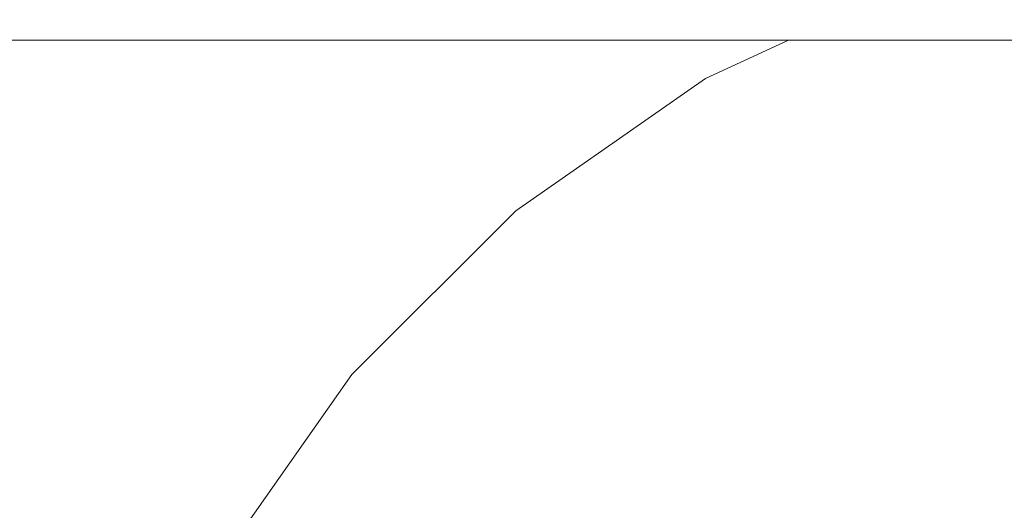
# Model space of a CAD drawing. Header units: millimetres. Extents: x -30280 to 309309, y -17460 to 4378.
# Tile 1030 of 1056: x 285358 to 285383, y -13019 to -13007. Entities that reach past the tile are written whole.
import ezdxf

# ---------------------------------------------------------------- set-up
doc = ezdxf.new("R2010")
doc.units = ezdxf.units.MM
doc.header["$MEASUREMENT"] = 0
doc.linetypes.add('Wipeout_Contour', pattern=[1000, 0, -1000])
doc.layers.add('Nuevo_08_E_Envans secs', color=7, linetype='Continuous')
doc.layers.add('Nuevo_09_EI_Mobiliari general', color=7, linetype='Continuous')
doc.layers.add('Nuevo_09_EI_Mobiliari general_Pluma_Nº__1', color=7, linetype='Continuous', lineweight=5)

# ---------------------------------------------------------------- blocks, each defined once
blk = doc.blocks.new('Elem Sección_747_7', base_point=(301400.27, -13459.976))
at = {"color": 254, "linetype": 'Wipeout_Contour', "lineweight": 0, "ltscale": 2856569.031616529}
blk.add_wipeout([(285335.47, -13007.674), (285335.47, -13043.221), (285357.114, -13043.221), (285359.179, -13031.509), (285360.671, -13025.942), (285363.11, -13020.719), (285366.42, -13016.001), (285370.501, -13011.93), (285375.227, -13008.632), (285377.292, -13007.674)], dxfattribs=at).dxf.layer = 'Nuevo_09_EI_Mobiliari general'
at = {"color": 254, "linetype": 'Wipeout_Contour', "lineweight": 0, "ltscale": 1143425.2528004}
blk.add_wipeout([(285335.47, -13007.674), (285785.47, -13007.674), (285785.47, -12996.139), (285335.47, -12996.139)], dxfattribs=at).dxf.layer = 'Nuevo_09_EI_Mobiliari general'
at = {"color": 254, "linetype": 'Wipeout_Contour', "lineweight": 0, "ltscale": 1142646.440899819}
blk.add_wipeout([(285366.42, -13016.001), (285363.11, -13020.719), (285363.215, -13020.78), (285366.513, -13016.079)], dxfattribs=at).dxf.layer = 'Nuevo_09_EI_Mobiliari general'
at = {"color": 254, "linetype": 'Wipeout_Contour', "lineweight": 0, "ltscale": 1142660.380117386}
blk.add_wipeout([(285370.501, -13011.93), (285366.42, -13016.001), (285366.513, -13016.079), (285370.579, -13012.023)], dxfattribs=at).dxf.layer = 'Nuevo_09_EI_Mobiliari general'
at = {"color": 254, "linetype": 'Wipeout_Contour', "lineweight": 0, "ltscale": 1142677.273592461}
blk.add_wipeout([(285375.227, -13008.632), (285370.501, -13011.93), (285370.579, -13012.023), (285375.288, -13008.737)], dxfattribs=at).dxf.layer = 'Nuevo_09_EI_Mobiliari general'
at = {"color": 254, "linetype": 'Wipeout_Contour', "lineweight": 0, "ltscale": 1142647.245928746}
blk.add_wipeout([(285366.513, -13016.079), (285363.215, -13020.78), (285363.528, -13020.961), (285366.789, -13016.311)], dxfattribs=at).dxf.layer = 'Nuevo_09_EI_Mobiliari general'
at = {"color": 254, "linetype": 'Wipeout_Contour', "lineweight": 0, "ltscale": 1142690.754650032}
blk.add_wipeout([(285377.292, -13007.674), (285375.227, -13008.632), (285375.288, -13008.737), (285377.579, -13007.674)], dxfattribs=at).dxf.layer = 'Nuevo_09_EI_Mobiliari general'
at = {"color": 254, "linetype": 'Wipeout_Contour', "lineweight": 0, "ltscale": 1142661.082820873}
blk.add_wipeout([(285370.579, -13012.023), (285366.513, -13016.079), (285366.789, -13016.311), (285370.81, -13012.3)], dxfattribs=at).dxf.layer = 'Nuevo_09_EI_Mobiliari general'
at = {"color": 254, "linetype": 'Wipeout_Contour', "lineweight": 0, "ltscale": 1142677.852391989}
blk.add_wipeout([(285375.288, -13008.737), (285370.579, -13012.023), (285370.81, -13012.3), (285375.468, -13009.05)], dxfattribs=at).dxf.layer = 'Nuevo_09_EI_Mobiliari general'
at = {"color": 254, "linetype": 'Wipeout_Contour', "lineweight": 0, "ltscale": 1142648.838293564}
blk.add_wipeout([(285366.789, -13016.311), (285363.528, -13020.961), (285364.038, -13021.256), (285367.24, -13016.691)], dxfattribs=at).dxf.layer = 'Nuevo_09_EI_Mobiliari general'
at = {"color": 254, "linetype": 'Wipeout_Contour', "lineweight": 0, "ltscale": 1142692.266540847}
blk.add_wipeout([(285377.579, -13007.674), (285375.288, -13008.737), (285375.468, -13009.05), (285378.434, -13007.674)], dxfattribs=at).dxf.layer = 'Nuevo_09_EI_Mobiliari general'
at = {"color": 254, "linetype": 'Wipeout_Contour', "lineweight": 0, "ltscale": 1142662.473702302}
blk.add_wipeout([(285370.81, -13012.3), (285366.789, -13016.311), (285367.24, -13016.691), (285371.188, -13012.752)], dxfattribs=at).dxf.layer = 'Nuevo_09_EI_Mobiliari general'
at = {"color": 254, "linetype": 'Wipeout_Contour', "lineweight": 0, "ltscale": 1142678.999263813}
blk.add_wipeout([(285375.468, -13009.05), (285370.81, -13012.3), (285371.188, -13012.752), (285375.762, -13009.561)], dxfattribs=at).dxf.layer = 'Nuevo_09_EI_Mobiliari general'
at = {"color": 254, "linetype": 'Wipeout_Contour', "lineweight": 0, "ltscale": 1142651.169374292}
blk.add_wipeout([(285367.24, -13016.691), (285364.038, -13021.256), (285364.73, -13021.656), (285367.853, -13017.205)], dxfattribs=at).dxf.layer = 'Nuevo_09_EI_Mobiliari general'
at = {"color": 254, "linetype": 'Wipeout_Contour', "lineweight": 0, "ltscale": 1142695.060234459}
blk.add_wipeout([(285378.434, -13007.674), (285375.468, -13009.05), (285375.762, -13009.561), (285379.829, -13007.674)], dxfattribs=at).dxf.layer = 'Nuevo_09_EI_Mobiliari general'
at = {"color": 254, "linetype": 'Wipeout_Contour', "lineweight": 0, "ltscale": 1142664.510308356}
blk.add_wipeout([(285371.188, -13012.752), (285367.24, -13016.691), (285367.853, -13017.205), (285371.702, -13013.366)], dxfattribs=at).dxf.layer = 'Nuevo_09_EI_Mobiliari general'
at = {"color": 254, "linetype": 'Wipeout_Contour', "lineweight": 0, "ltscale": 1142680.679196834}
blk.add_wipeout([(285375.762, -13009.561), (285371.188, -13012.752), (285371.702, -13013.366), (285376.16, -13010.254)], dxfattribs=at).dxf.layer = 'Nuevo_09_EI_Mobiliari general'
at = {"color": 254, "linetype": 'Wipeout_Contour', "lineweight": 0, "ltscale": 1142654.168142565}
blk.add_wipeout([(285367.853, -13017.205), (285364.73, -13021.656), (285365.584, -13022.15), (285368.607, -13017.84)], dxfattribs=at).dxf.layer = 'Nuevo_09_EI_Mobiliari general'
at = {"color": 254, "linetype": 'Wipeout_Contour', "lineweight": 0, "ltscale": 1428375.166142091}
blk.add_wipeout([(285379.829, -13007.674), (285375.762, -13009.561), (285376.16, -13010.254), (285381.092, -13007.966), (285380.986, -13007.674)], dxfattribs=at).dxf.layer = 'Nuevo_09_EI_Mobiliari general'
at = {"color": 254, "linetype": 'Wipeout_Contour', "lineweight": 0, "ltscale": 1142667.130590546}
blk.add_wipeout([(285371.702, -13013.366), (285367.853, -13017.205), (285368.607, -13017.84), (285372.335, -13014.122)], dxfattribs=at).dxf.layer = 'Nuevo_09_EI_Mobiliari general'
at = {"color": 254, "linetype": 'Wipeout_Contour', "lineweight": 0, "ltscale": 857033.545996}
blk.add_wipeout([(285380.986, -13007.674), (285381.092, -13007.966), (285382.192, -13007.674)], dxfattribs=at).dxf.layer = 'Nuevo_09_EI_Mobiliari general'
at = {"color": 254, "linetype": 'Wipeout_Contour', "lineweight": 0, "ltscale": 1142682.841002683}
blk.add_wipeout([(285376.16, -13010.254), (285371.702, -13013.366), (285372.335, -13014.122), (285376.652, -13011.109)], dxfattribs=at).dxf.layer = 'Nuevo_09_EI_Mobiliari general'
at = {"color": 254, "linetype": 'Wipeout_Contour', "lineweight": 0, "ltscale": 1142657.743318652}
blk.add_wipeout([(285365.584, -13022.15), (285366.573, -13022.722), (285369.482, -13018.575), (285368.607, -13017.84)], dxfattribs=at).dxf.layer = 'Nuevo_09_EI_Mobiliari general'
at = {"layer": 'Nuevo_09_EI_Mobiliari general_Pluma_Nº__1', "color": 7, "linetype": 'Continuous', "lineweight": 5}
blk.add_line((285363.11, -13020.719), (285366.42, -13016.001), dxfattribs=at)
at = {"color": 254, "linetype": 'Wipeout_Contour', "lineweight": 0, "ltscale": 1142700.819790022}
blk.add_wipeout([(285381.092, -13007.966), (285376.16, -13010.254), (285376.652, -13011.109), (285381.427, -13008.893)], dxfattribs=at).dxf.layer = 'Nuevo_09_EI_Mobiliari general'
at = {"color": 254, "linetype": 'Wipeout_Contour', "lineweight": 0, "ltscale": 1142670.25479356}
blk.add_wipeout([(285368.607, -13017.84), (285369.482, -13018.575), (285373.068, -13014.998), (285372.335, -13014.122)], dxfattribs=at).dxf.layer = 'Nuevo_09_EI_Mobiliari general'
at = {"layer": 'Nuevo_09_EI_Mobiliari general_Pluma_Nº__1', "color": 7, "linetype": 'Continuous', "lineweight": 5}
blk.add_line((285375.227, -13008.632), (285377.292, -13007.674), dxfattribs=at)
at = {"color": 254, "linetype": 'Wipeout_Contour', "lineweight": 0, "ltscale": 1142716.632344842}
blk.add_wipeout([(285382.192, -13007.674), (285381.092, -13007.966), (285381.427, -13008.893), (285386.02, -13007.674)], dxfattribs=at).dxf.layer = 'Nuevo_09_EI_Mobiliari general'
at = {"color": 254, "linetype": 'Wipeout_Contour', "lineweight": 0, "ltscale": 1142685.418876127}
blk.add_wipeout([(285372.335, -13014.122), (285373.068, -13014.998), (285377.221, -13012.099), (285376.652, -13011.109)], dxfattribs=at).dxf.layer = 'Nuevo_09_EI_Mobiliari general'
at = {"color": 254, "linetype": 'Wipeout_Contour', "lineweight": 0, "ltscale": 1142661.786144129}
blk.add_wipeout([(285369.482, -13018.575), (285366.573, -13022.722), (285367.667, -13023.354), (285370.449, -13019.388)], dxfattribs=at).dxf.layer = 'Nuevo_09_EI_Mobiliari general'
at = {"layer": 'Nuevo_09_EI_Mobiliari general_Pluma_Nº__1', "color": 7, "linetype": 'Continuous', "lineweight": 5}
blk.add_line((285370.501, -13011.93), (285375.227, -13008.632), dxfattribs=at)
at = {"color": 254, "linetype": 'Wipeout_Contour', "lineweight": 0, "ltscale": 1142702.772588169}
blk.add_wipeout([(285376.652, -13011.109), (285377.221, -13012.099), (285381.816, -13009.967), (285381.427, -13008.893)], dxfattribs=at).dxf.layer = 'Nuevo_09_EI_Mobiliari general'
at = {"color": 254, "linetype": 'Wipeout_Contour', "lineweight": 0, "ltscale": 1142673.787881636}
blk.add_wipeout([(285373.068, -13014.998), (285369.482, -13018.575), (285370.449, -13019.388), (285373.879, -13015.967)], dxfattribs=at).dxf.layer = 'Nuevo_09_EI_Mobiliari general'
at = {"color": 254, "linetype": 'Wipeout_Contour', "lineweight": 0, "ltscale": 1428403.722799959}
blk.add_wipeout([(285381.427, -13008.893), (285381.816, -13009.967), (285386.711, -13008.668), (285386.539, -13007.674), (285386.02, -13007.674)], dxfattribs=at).dxf.layer = 'Nuevo_09_EI_Mobiliari general'
at = {"color": 254, "linetype": 'Wipeout_Contour', "lineweight": 0, "ltscale": 1142688.334399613}
blk.add_wipeout([(285377.221, -13012.099), (285373.068, -13014.998), (285373.879, -13015.967), (285377.851, -13013.195)], dxfattribs=at).dxf.layer = 'Nuevo_09_EI_Mobiliari general'
at = {"layer": 'Nuevo_09_EI_Mobiliari general_Pluma_Nº__1', "color": 7, "linetype": 'Continuous', "lineweight": 5}
blk.add_line((285785.47, -13007.674), (285335.47, -13007.674), dxfattribs=at)
at = {"color": 254, "linetype": 'Wipeout_Contour', "lineweight": 0, "ltscale": 1142704.981510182}
blk.add_wipeout([(285381.816, -13009.967), (285377.221, -13012.099), (285377.851, -13013.195), (285382.246, -13011.156)], dxfattribs=at).dxf.layer = 'Nuevo_09_EI_Mobiliari general'
at = {"color": 254, "linetype": 'Wipeout_Contour', "lineweight": 0, "ltscale": 1142677.622429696}
blk.add_wipeout([(285373.879, -13015.967), (285370.449, -13019.388), (285371.48, -13020.255), (285374.743, -13017)], dxfattribs=at).dxf.layer = 'Nuevo_09_EI_Mobiliari general'
at = {"layer": 'Nuevo_09_EI_Mobiliari general_Pluma_Nº__1', "color": 7, "linetype": 'Continuous', "lineweight": 5}
blk.add_line((285366.42, -13016.001), (285370.501, -13011.93), dxfattribs=at)
at = {"color": 254, "linetype": 'Wipeout_Contour', "lineweight": 0, "ltscale": 1142723.221024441}
blk.add_wipeout([(285386.711, -13008.668), (285381.816, -13009.967), (285382.246, -13011.156), (285386.928, -13009.913)], dxfattribs=at).dxf.layer = 'Nuevo_09_EI_Mobiliari general'
at = {"color": 254, "linetype": 'Wipeout_Contour', "lineweight": 0, "ltscale": 1142691.498931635}
blk.add_wipeout([(285377.851, -13013.195), (285373.879, -13015.967), (285374.743, -13017), (285378.523, -13014.362)], dxfattribs=at).dxf.layer = 'Nuevo_09_EI_Mobiliari general'
at = {"color": 254, "linetype": 'Wipeout_Contour', "lineweight": 0, "ltscale": 1142707.37940342}
blk.add_wipeout([(285382.246, -13011.156), (285377.851, -13013.195), (285378.523, -13014.362), (285382.704, -13012.423)], dxfattribs=at).dxf.layer = 'Nuevo_09_EI_Mobiliari general'
at = {"color": 254, "linetype": 'Wipeout_Contour', "lineweight": 0, "ltscale": 1142681.641892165}
blk.add_wipeout([(285374.743, -13017), (285371.48, -13020.255), (285372.543, -13021.149), (285375.634, -13018.066)], dxfattribs=at).dxf.layer = 'Nuevo_09_EI_Mobiliari general'
at = {"color": 254, "linetype": 'Wipeout_Contour', "lineweight": 0, "ltscale": 1142724.779007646}
blk.add_wipeout([(285386.928, -13009.913), (285382.246, -13011.156), (285382.704, -13012.423), (285387.158, -13011.24)], dxfattribs=at).dxf.layer = 'Nuevo_09_EI_Mobiliari general'
at = {"color": 254, "linetype": 'Wipeout_Contour', "lineweight": 0, "ltscale": 1142694.816306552}
blk.add_wipeout([(285378.523, -13014.362), (285374.743, -13017), (285375.634, -13018.066), (285379.215, -13015.567)], dxfattribs=at).dxf.layer = 'Nuevo_09_EI_Mobiliari general'
at = {"color": 254, "linetype": 'Wipeout_Contour', "lineweight": 0, "ltscale": 1142709.89341911}
blk.add_wipeout([(285382.704, -13012.423), (285378.523, -13014.362), (285379.215, -13015.567), (285383.176, -13013.729)], dxfattribs=at).dxf.layer = 'Nuevo_09_EI_Mobiliari general'
at = {"color": 254, "linetype": 'Wipeout_Contour', "lineweight": 0, "ltscale": 1142685.724150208}
blk.add_wipeout([(285375.634, -13018.066), (285372.543, -13021.149), (285373.606, -13022.043), (285376.526, -13019.131)], dxfattribs=at).dxf.layer = 'Nuevo_09_EI_Mobiliari general'
at = {"color": 254, "linetype": 'Wipeout_Contour', "lineweight": 0, "ltscale": 1142698.185764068}
blk.add_wipeout([(285379.215, -13015.567), (285375.634, -13018.066), (285376.526, -13019.131), (285379.908, -13016.771)], dxfattribs=at).dxf.layer = 'Nuevo_09_EI_Mobiliari general'
at = {"color": 254, "linetype": 'Wipeout_Contour', "lineweight": 0, "ltscale": 1142712.447234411}
blk.add_wipeout([(285383.176, -13013.729), (285379.215, -13015.567), (285379.908, -13016.771), (285383.648, -13015.035)], dxfattribs=at).dxf.layer = 'Nuevo_09_EI_Mobiliari general'
at = {"color": 254, "linetype": 'Wipeout_Contour', "lineweight": 0, "ltscale": 1142689.74522998}
blk.add_wipeout([(285376.526, -13019.131), (285373.606, -13022.043), (285374.637, -13022.91), (285377.39, -13020.164)], dxfattribs=at).dxf.layer = 'Nuevo_09_EI_Mobiliari general'
at = {"color": 254, "linetype": 'Wipeout_Contour', "lineweight": 0, "ltscale": 1142701.505018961}
blk.add_wipeout([(285379.908, -13016.771), (285376.526, -13019.131), (285377.39, -13020.164), (285380.579, -13017.939)], dxfattribs=at).dxf.layer = 'Nuevo_09_EI_Mobiliari general'
at = {"color": 254, "linetype": 'Wipeout_Contour', "lineweight": 0, "ltscale": 1142714.963379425}
blk.add_wipeout([(285383.648, -13015.035), (285379.908, -13016.771), (285380.579, -13017.939), (285384.107, -13016.302)], dxfattribs=at).dxf.layer = 'Nuevo_09_EI_Mobiliari general'
at = {"color": 254, "linetype": 'Wipeout_Contour', "lineweight": 0, "ltscale": 1142704.673376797}
blk.add_wipeout([(285380.579, -13017.939), (285377.39, -13020.164), (285378.201, -13021.133), (285381.209, -13019.034)], dxfattribs=at).dxf.layer = 'Nuevo_09_EI_Mobiliari general'
at = {"color": 254, "linetype": 'Wipeout_Contour', "lineweight": 0, "ltscale": 1142717.365596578}
blk.add_wipeout([(285384.107, -13016.302), (285380.579, -13017.939), (285381.209, -13019.034), (285384.536, -13017.491)], dxfattribs=at).dxf.layer = 'Nuevo_09_EI_Mobiliari general'
at = {"color": 254, "linetype": 'Wipeout_Contour', "lineweight": 0, "ltscale": 1142707.594798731}
blk.add_wipeout([(285378.201, -13021.133), (285378.934, -13022.009), (285381.779, -13020.025), (285381.209, -13019.034)], dxfattribs=at).dxf.layer = 'Nuevo_09_EI_Mobiliari general'
at = {"color": 254, "linetype": 'Wipeout_Contour', "lineweight": 0, "ltscale": 1142719.58115715}
blk.add_wipeout([(285381.209, -13019.034), (285381.779, -13020.025), (285384.925, -13018.565), (285384.536, -13017.491)], dxfattribs=at).dxf.layer = 'Nuevo_09_EI_Mobiliari general'
at = {"color": 254, "linetype": 'Wipeout_Contour', "lineweight": 0, "ltscale": 1142721.543059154}
blk.add_wipeout([(285384.925, -13018.565), (285381.779, -13020.025), (285382.27, -13020.879), (285385.26, -13019.492)], dxfattribs=at).dxf.layer = 'Nuevo_09_EI_Mobiliari general'
blk = doc.blocks.new('Elem Sección_765_7', base_point=(301400.27, -13459.976))
at = {"color": 254, "linetype": 'Wipeout_Contour', "lineweight": 0, "ltscale": 24877759.46648961}
blk.add_wipeout([(283759.161, -13457.976), (284282.696, -13457.976), (284352.499, -13068.119), (284353.136, -13065.78), (284357.066, -13043.488), (284335.47, -13043.488), (284335.47, -12987.919), (284335.542, -12987.919), (284349.106, -12561.81), (284771.834, -12561.81), (284785.398, -12987.919), (284785.47, -12987.919), (284785.47, -13043.488), (284763.874, -13043.488), (284767.804, -13065.78), (284768.441, -13068.119), (284810.47, -13302.855), (284852.499, -13068.119), (284853.136, -13065.78), (284857.066, -13043.488), (284835.47, -13043.488), (284835.47, -12987.919), (284835.542, -12987.919), (284849.106, -12561.81), (285271.834, -12561.81), (285285.398, -12987.919), (285285.47, -12987.919), (285285.47, -13043.488), (285263.874, -13043.488), (285267.804, -13065.78), (285268.441, -13068.119), (285310.47, -13302.855), (285352.499, -13068.119), (285353.136, -13065.78), (285357.066, -13043.488), (285335.47, -13043.488), (285335.47, -12987.919), (285335.542, -12987.919), (285349.106, -12561.81), (285771.834, -12561.81), (285785.398, -12987.919), (285785.47, -12987.919), (285785.47, -13043.488), (285763.874, -13043.488), (285767.804, -13065.78), (285768.441, -13068.119), (285810.47, -13302.855), (285852.499, -13068.119), (285853.136, -13065.78), (285857.066, -13043.488), (285835.47, -13043.488), (285835.47, -12987.919), (285835.542, -12987.919), (285849.106, -12561.81), (286271.834, -12561.81), (286285.398, -12987.919), (286285.47, -12987.919), (286285.47, -13043.488), (286263.874, -13043.488), (286267.804, -13065.78), (286268.441, -13068.119), (286310.47, -13302.855), (286352.499, -13068.119), (286353.136, -13065.78), (286357.066, -13043.488), (286335.47, -13043.488), (286335.47, -12987.919), (286335.542, -12987.919), (286349.106, -12561.81), (286771.834, -12561.81), (286785.398, -12987.919), (286785.47, -12987.919), (286785.47, -13043.488), (286763.874, -13043.488), (286767.804, -13065.78), (286768.441, -13068.119), (286810.47, -13302.855), (286852.499, -13068.119), (286853.136, -13065.78), (286857.067, -13043.488), (286835.47, -13043.488), (286835.47, -12987.919), (286835.542, -12987.919), (286849.106, -12561.81), (287114.161, -12561.81), (287114.161, -11012.976), (283759.161, -11012.976)], dxfattribs=at).dxf.layer = 'Nuevo_08_E_Envans secs'

msp = doc.modelspace()

# ---------------------------------------------------------------- block references
at = {"layer": 'Nuevo_09_EI_Mobiliari general', "lineweight": 0}
msp.add_blockref('Elem Sección_747_7', (301400.27, -13459.976), dxfattribs=at)

# ---------------------------------------------------------------- next in the draw order: block references
at = {"layer": 'Nuevo_08_E_Envans secs', "lineweight": 0}
msp.add_blockref('Elem Sección_765_7', (301400.27, -13459.976), dxfattribs=at)

doc.saveas('drawing.dxf')
